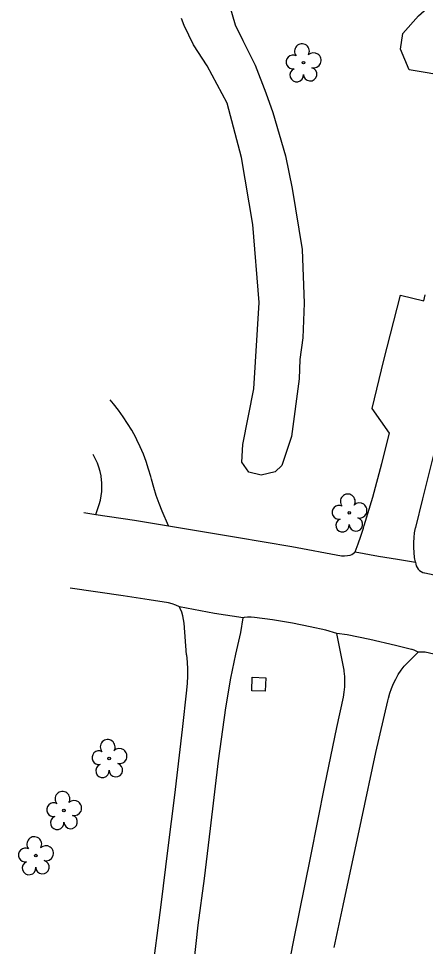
# Model space of a CAD drawing. Extents: x 1611576 to 1617186, y 899279 to 905462.
# Drawn here: x 1615971.2 to 1616073.3, y 900039.1 to 900271.8 of the extents above; entities that cross this region are included whole.
import ezdxf

# ---------------------------------------------------------------- set-up
doc = ezdxf.new("R2010")
doc.units = 0
for name, color, linetype in [('Exist Roads EOP', 7, 'Continuous'), ('Exist Roads EOP Other', 7, 'Continuous'), ('Exist Structure Minor Catch Basin', 7, 'Continuous'), ('Exist Vegetation Hedge Row', 7, 'Continuous'), ('Exist Vegetation Tree CELL', 7, 'Continuous')]:
    doc.layers.add(name, color=color, linetype=linetype)

msp = doc.modelspace()

# ---------------------------------------------------------------- linework, layer by layer
at = {"layer": 'Exist Roads EOP'}
for points in [[(1615987.53, 900147.87), (1615990.54, 900147.44), (1616000.27, 900145.95), (1616008.81, 900144.57), (1616025.85, 900141.75), (1616039.76, 900139.41), (1616052.25, 900137.05), (1616053.01, 900137.04), (1616053.77, 900137.11), (1616054.42, 900137.24), (1616054.82, 900137.38), (1616055.19, 900137.59), (1616055.51, 900137.86), (1616055.66, 900138.03), (1616061.56, 900136.98), (1616066.31, 900136.22), (1616070.82, 900135.44), (1616070.87, 900134.97), (1616071.01, 900134.52), (1616071.21, 900134.1), (1616071.49, 900133.71), (1616071.82, 900133.38), (1616072.21, 900133.1), (1616072.64, 900132.89), (1616073.09, 900132.75), (1616073.17, 900132.74), (1616079.73, 900131.32)], [(1616059.36, 900116.09), (1616053.63, 900117.24), (1616051.05, 900117.61), (1616048.3, 900118.39), (1616044.34, 900119.28), (1616039.93, 900120.18), (1616034.88, 900121), (1616030.42, 900121.62), (1616029.55, 900121.68), (1616028.68, 900121.66), (1616027.82, 900121.57), (1616027.59, 900121.53), (1616020.38, 900122.62), (1616011.54, 900124.26), (1616010.63, 900124.65), (1616009.7, 900124.98), (1616008.82, 900125.22), (1616003.94, 900126.01), (1615997.44, 900126.99), (1615984.1, 900128.9)], [(1616084.15, 900110.41), (1616073.23, 900112.86), (1616072.41, 900112.93), (1616071.59, 900112.92), (1616071.46, 900112.91), (1616070.98, 900113.18), (1616070.48, 900113.4), (1616069.96, 900113.54), (1616069.82, 900113.57), (1616065.8, 900114.59), (1616059.36, 900116.09)]]:
    msp.add_lwpolyline(points, dxfattribs=at)
at = {"layer": 'Exist Roads EOP Other'}
for points in [[(1616055.66, 900138.03), (1616056.42, 900140.01), (1616057.12, 900142.01), (1616057.77, 900144.02), (1616057.94, 900144.61), (1616060.1, 900151.77), (1616062.37, 900160.21), (1616064.3, 900167.76), (1616059.9, 900173.95), (1616062.87, 900186.1), (1616067.01, 900202.4), (1616072.9, 900201.01), (1616073.26, 900202.47)], [(1616008.81, 900144.57), (1616007.22, 900148.2), (1616006.44, 900150.17), (1616005.73, 900152.17), (1616005.09, 900154.2), (1616004.53, 900156.24), (1616004.36, 900156.91), (1616003.82, 900158.8), (1616003.2, 900160.68), (1616002.51, 900162.54), (1616001.74, 900164.36), (1616000.9, 900166.16), (1616000.6, 900166.75), (1615999.61, 900168.52), (1615998.55, 900170.25), (1615997.43, 900171.93), (1615996.23, 900173.57), (1615994.98, 900175.16), (1615994.16, 900176.12)], [(1615990.54, 900147.44), (1615991.44, 900149.88), (1615991.73, 900150.96), (1615991.93, 900152.07), (1615992.06, 900153.18), (1615992.11, 900154.31), (1615992.07, 900155.43), (1615992.02, 900156.03), (1615991.88, 900157.12), (1615991.65, 900158.2), (1615991.35, 900159.25), (1615990.97, 900160.29), (1615990.52, 900161.29), (1615989.99, 900162.25), (1615989.89, 900162.42)], [(1616070.82, 900135.44), (1616070.58, 900136.65), (1616070.43, 900137.88), (1616070.35, 900139.12), (1616070.35, 900140.36), (1616070.43, 900141.6), (1616070.59, 900142.83), (1616070.83, 900144.05), (1616070.85, 900144.15), (1616072.63, 900151.3), (1616075.79, 900164.04)], [(1616013.3, 900112.2), (1616012.74, 900120.14), (1616012.61, 900121.09), (1616012.4, 900122.01), (1616012.12, 900122.92), (1616011.76, 900123.8), (1616011.54, 900124.26)], [(1616025.72, 900112.42), (1616026.94, 900117.85), (1616027.59, 900121.53)], [(1616012.31, 899916.12), (1616015.81, 899932.04), (1616019.74, 899948.33), (1616023.09, 899961.54), (1616025.7, 899971.93), (1616029.37, 899988.28), (1616033.06, 900005.31), (1616036.82, 900023.1), (1616040.19, 900040.3), (1616044.56, 900061.74), (1616048.08, 900079.48), (1616051.05, 900093.96), (1616052.72, 900101.57), (1616052.92, 900102.87), (1616053.04, 900104.17), (1616053.08, 900105.48), (1616053.05, 900106.8), (1616052.93, 900108.1), (1616052.9, 900108.34), (1616051.05, 900117.61)], [(1616013.3, 900112.2), (1616013.46, 900110.42), (1616013.54, 900108.64), (1616013.54, 900106.86), (1616013.46, 900105.08), (1616013.3, 900103.32), (1616012.27, 900093.54), (1616010.31, 900077.07), (1616008.62, 900063.86), (1616006.9, 900049.55), (1616004.49, 900030.99), (1615995.78, 900031.61), (1615995.34, 900027.18), (1615994.7, 900020.67)], [(1616015.23, 900035.21), (1616016.27, 900044.43), (1616017.82, 900056.18), (1616019.36, 900068.68), (1616021.4, 900085.62), (1616023.17, 900098.92), (1616024.43, 900106.4), (1616025.72, 900112.42)], [(1616050.43, 900038.85), (1616052.69, 900049.41), (1616057.22, 900070.82), (1616060.87, 900087.73), (1616063.83, 900100.68), (1616063.99, 900101.37), (1616064.35, 900102.61), (1616064.77, 900103.82), (1616065.27, 900105), (1616065.84, 900106.15), (1616066.48, 900107.27), (1616067.18, 900108.34), (1616067.95, 900109.37), (1616071.46, 900112.91)]]:
    msp.add_lwpolyline(points, dxfattribs=at)
at = {"layer": 'Exist Structure Minor Catch Basin'}
msp.add_lwpolyline([(1616033.11, 900103.08), (1616029.69, 900103.23), (1616029.84, 900106.64), (1616033.27, 900106.49)], close=True, dxfattribs=at)
at = {"layer": 'Exist Vegetation Hedge Row'}
for points in [[(1616139.33, 900305.37), (1616127.24, 900299.24), (1616120.2, 900292.52), (1616116.81, 900287.14), (1616104.87, 900268.3), (1616093.93, 900259.4), (1616087.09, 900256.29), (1616080.88, 900256.83), (1616074.2, 900258.05), (1616069.22, 900258.94), (1616067, 900264.09), (1616067.59, 900268.01), (1616071.58, 900272.48), (1616083.51, 900283.06), (1616099.74, 900295.77), (1616114.92, 900310.15), (1616119.51, 900318.93)], [(1616023.03, 900278.9), (1616025.56, 900270.22), (1616027.43, 900266.28), (1616030.6, 900260.1), (1616033.27, 900253.12), (1616034.99, 900248.19), (1616038.2, 900237.35), (1616039.83, 900229.11), (1616042.37, 900213.85), (1616042.84, 900200.36), (1616042.53, 900191.69), (1616041.77, 900186.3), (1616041.58, 900181.43), (1616039.7, 900166.94), (1616037.23, 900159.72), (1616035.57, 900158.1), (1616032.04, 900157.24), (1616028.99, 900158.04), (1616027.23, 900160.55), (1616027.49, 900164.98), (1616030.2, 900178.9), (1616031.56, 900200.55), (1616030.01, 900220.09), (1616027.1, 900236.94), (1616023.53, 900250.5), (1616018.5, 900259.94), (1616015.08, 900265.18), (1616012.72, 900269.98), (1616012.05, 900271.78)]]:
    msp.add_lwpolyline(points, dxfattribs=at)
at = {"layer": 'Exist Vegetation Tree CELL'}
for p, q in [((1616042.68, 900260.7), (1616042.68, 900260.7)), ((1616054.19, 900147.81), (1616054.19, 900147.81)), ((1615993.94, 900086.24), (1615993.94, 900086.24)), ((1615982.57, 900073.21), (1615982.57, 900073.21)), ((1615975.5, 900061.88), (1615975.5, 900061.88))]:
    msp.add_line(p, q, dxfattribs=at)
for centre in [(1616042.68, 900260.7), (1616054.19, 900147.81), (1615993.94, 900086.24), (1615982.57, 900073.21), (1615975.5, 900061.88)]:
    msp.add_circle(centre, 0.326, dxfattribs=at)
for centre, radius, start, end in [((1616042.3, 900263.57), 1.86, 330.1651, 219.7134), ((1616040.08, 900260.85), 1.73, 62.6636, 279.3457), ((1616045.23, 900261.28), 1.9, 257.1011, 134.1999), ((1616040.98, 900257.57), 1.69, 111.5671, 6.231), ((1616044.36, 900257.8), 1.7, 181.2822, 74.56), ((1616053.8, 900150.68), 1.86, 330.1651, 219.7134), ((1616051.58, 900147.96), 1.73, 62.6636, 279.3457), ((1616056.73, 900148.4), 1.9, 257.1011, 134.1999), ((1616052.48, 900144.69), 1.69, 111.5671, 6.231), ((1616055.86, 900144.91), 1.7, 181.2822, 74.56), ((1615993.55, 900089.11), 1.86, 330.1651, 219.7134), ((1615991.33, 900086.4), 1.73, 62.6636, 279.3457), ((1615996.49, 900086.83), 1.9, 257.1011, 134.1999), ((1615992.24, 900083.12), 1.69, 111.5671, 6.231), ((1615995.61, 900083.34), 1.7, 181.2822, 74.56), ((1615982.19, 900076.09), 1.86, 330.1651, 219.7134), ((1615979.97, 900073.37), 1.73, 62.6636, 279.3457), ((1615985.12, 900073.8), 1.9, 257.1011, 134.1999), ((1615980.87, 900070.09), 1.69, 111.5671, 6.231), ((1615984.25, 900070.32), 1.7, 181.2822, 74.56), ((1615975.12, 900064.75), 1.86, 330.1651, 219.7134), ((1615972.9, 900062.03), 1.73, 62.6636, 279.3457), ((1615978.05, 900062.47), 1.9, 257.1011, 134.1999), ((1615973.8, 900058.76), 1.69, 111.5671, 6.231), ((1615977.18, 900058.98), 1.7, 181.2822, 74.56)]:
    msp.add_arc(centre, radius, start, end, dxfattribs=at)

doc.saveas('drawing.dxf')
